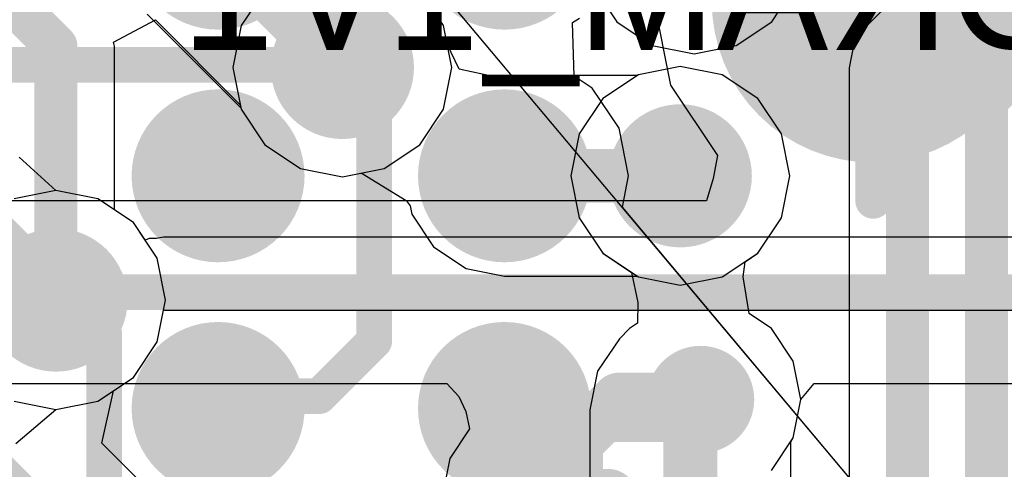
# Model space of a CAD drawing. Header units: millimetres. Extents: x -2 to 68, y -2 to 27.4.
# Tile 542 of 594: x 48.9 to 51.7, y 19.6 to 20.8. Entities that reach past the tile are written whole.
import ezdxf

# ---------------------------------------------------------------- set-up
doc = ezdxf.new("R2010")
doc.units = ezdxf.units.MM
for name, color, linetype in [('BottomLayer', 5, 'Continuous'), ('BottomPaste', 16, 'Continuous'), ('BottomSolder', 6, 'Continuous'), ('DrillGuide', 244, 'Continuous'), ('Mechanical10', 56, 'Continuous'), ('Mechanical42', 56, 'Continuous'), ('Mechanical6', 56, 'Continuous'), ('Mechanical88', 56, 'Continuous'), ('MidLayer1', 16, 'Continuous'), ('MidLayer2', 76, 'Continuous'), ('MidLayer3', 90, 'Continuous'), ('MidLayer4', 156, 'Continuous'), ('MidLayer5', 130, 'Continuous'), ('MidLayer6', 216, 'Continuous'), ('MidLayer7', 6, 'Continuous'), ('MidLayer8', 54, 'Continuous'), ('MultiLayer', 9, 'Continuous'), ('TopLayer', 1, 'Continuous'), ('TopPaste', 8, 'Continuous'), ('TopSolder', 216, 'Continuous'), ('ViaHoleLayer', 16, 'Continuous')]:
    doc.layers.add(name, color=color, linetype=linetype)

# ---------------------------------------------------------------- blocks, each defined once
blk = doc.blocks.new('CAP_0201_B_167')
at = {"layer": 'BottomLayer', "const_width": 0.0806}
for points in [[(-0.3897, 0.0894, 1), (-0.3091, 0.0894, 1)], [(-0.2409, 0.0894, 1), (-0.1603, 0.0894, 1)], [(0.1603, 0.0894, 1), (0.2409, 0.0894, 1)], [(0.3091, 0.0894, 1), (0.3897, 0.0894, 1)], [(-0.3897, -0.0894, 1), (-0.3091, -0.0894, 1)], [(-0.2409, -0.0894, 1), (-0.1603, -0.0894, 1)], [(0.1603, -0.0894, 1), (0.2409, -0.0894, 1)], [(0.3091, -0.0894, 1), (0.3897, -0.0894, 1)]]:
    blk.add_lwpolyline(points, format="xyb", close=True, dxfattribs=at)
at = {"layer": 'BottomLayer'}
for points in [[(-0.2006, 0.17), (-0.3494, 0.17), (-0.2006, -0.17), (-0.3494, -0.17)], [(0.2006, -0.17), (0.3494, -0.17), (0.2006, 0.17), (0.3494, 0.17)], [(-0.12, 0.0894), (-0.43, 0.0894), (-0.12, -0.0894), (-0.43, -0.0894)], [(0.12, -0.0894), (0.43, -0.0894), (0.12, 0.0894), (0.43, 0.0894)]]:
    blk.add_solid(points, dxfattribs=at)
at = {"layer": 'BottomPaste', "const_width": 0.0806}
for points in [[(-0.3897, 0.0894, 1), (-0.3091, 0.0894, 1)], [(-0.2409, 0.0894, 1), (-0.1603, 0.0894, 1)], [(0.1603, 0.0894, 1), (0.2409, 0.0894, 1)], [(0.3091, 0.0894, 1), (0.3897, 0.0894, 1)], [(-0.3897, -0.0894, 1), (-0.3091, -0.0894, 1)], [(-0.2409, -0.0894, 1), (-0.1603, -0.0894, 1)], [(0.1603, -0.0894, 1), (0.2409, -0.0894, 1)], [(0.3091, -0.0894, 1), (0.3897, -0.0894, 1)]]:
    blk.add_lwpolyline(points, format="xyb", close=True, dxfattribs=at)
at = {"layer": 'BottomPaste'}
for points in [[(-0.2006, 0.17), (-0.3494, 0.17), (-0.2006, -0.17), (-0.3494, -0.17)], [(0.2006, -0.17), (0.3494, -0.17), (0.2006, 0.17), (0.3494, 0.17)], [(-0.12, 0.0894), (-0.43, 0.0894), (-0.12, -0.0894), (-0.43, -0.0894)], [(0.12, -0.0894), (0.43, -0.0894), (0.12, 0.0894), (0.43, 0.0894)]]:
    blk.add_solid(points, dxfattribs=at)
at = {"layer": 'BottomSolder', "const_width": 0.0806}
for points in [[(-0.3897, 0.0894, 1), (-0.3091, 0.0894, 1)], [(-0.2409, 0.0894, 1), (-0.1603, 0.0894, 1)], [(0.1603, 0.0894, 1), (0.2409, 0.0894, 1)], [(0.3091, 0.0894, 1), (0.3897, 0.0894, 1)], [(-0.3897, -0.0894, 1), (-0.3091, -0.0894, 1)], [(-0.2409, -0.0894, 1), (-0.1603, -0.0894, 1)], [(0.1603, -0.0894, 1), (0.2409, -0.0894, 1)], [(0.3091, -0.0894, 1), (0.3897, -0.0894, 1)]]:
    blk.add_lwpolyline(points, format="xyb", close=True, dxfattribs=at)
at = {"layer": 'BottomSolder'}
for points in [[(-0.2006, 0.17), (-0.3494, 0.17), (-0.2006, -0.17), (-0.3494, -0.17)], [(0.2006, -0.17), (0.3494, -0.17), (0.2006, 0.17), (0.3494, 0.17)], [(-0.12, 0.0894), (-0.43, 0.0894), (-0.12, -0.0894), (-0.43, -0.0894)], [(0.12, -0.0894), (0.43, -0.0894), (0.12, 0.0894), (0.43, 0.0894)]]:
    blk.add_solid(points, dxfattribs=at)
at = {"layer": 'Mechanical10', "const_width": 0.12}
for points in [[(-0.32, 0.17), (0.32, 0.17)], [(-0.32, 0.17), (-0.32, -0.17)], [(0.32, 0.17), (0.32, -0.17)], [(-0.32, -0.17), (0.32, -0.17)]]:
    blk.add_lwpolyline(points, dxfattribs=at)
at = {"layer": 'Mechanical10', "const_width": 0.06}
for points in [[(-0.35, 0.17, 1), (-0.29, 0.17, 1)], [(-0.35, 0.17, 1), (-0.29, 0.17, 1)], [(0.29, 0.17, 1), (0.35, 0.17, 1)], [(0.29, 0.17, 1), (0.35, 0.17, 1)], [(-0.35, -0.17, 1), (-0.29, -0.17, 1)], [(-0.35, -0.17, 1), (-0.29, -0.17, 1)], [(0.29, -0.17, 1), (0.35, -0.17, 1)], [(0.29, -0.17, 1), (0.35, -0.17, 1)]]:
    blk.add_lwpolyline(points, format="xyb", close=True, dxfattribs=at)
at = {"layer": 'Mechanical6', "const_width": 0.05}
for points in [[(-0.53, 0.27), (-0.53, -0.27)], [(-0.53, 0.27), (0.53, 0.27)], [(0.53, 0.27), (0.53, -0.27)], [(0, 0.135), (0, -0.135)], [(-0.135, 0), (0.135, 0)], [(-0.53, -0.27), (0.53, -0.27)]]:
    blk.add_lwpolyline(points, dxfattribs=at)
at = {"layer": 'Mechanical6'}
for points, const_width in [([(-0.5425, 0.27, 1), (-0.5175, 0.27, 1)], 0.025), ([(-0.5425, 0.27, 1), (-0.5175, 0.27, 1)], 0.025), ([(0.5175, 0.27, 1), (0.5425, 0.27, 1)], 0.025), ([(0.5175, 0.27, 1), (0.5425, 0.27, 1)], 0.025), ([(-0.0125, 0.135, 1), (0.0125, 0.135, 1)], 0.025), ([(0.1013, 0, 1), (-0.1013, 0, 1)], 0.05), ([(-0.1475, 0, 1), (-0.1225, 0, 1)], 0.025), ([(-0.1138, 0, 1), (-0.0888, 0, 1)], 0.025), ([(0.0888, 0, 1), (0.1138, 0, 1)], 0.025), ([(0.1225, 0, 1), (0.1475, 0, 1)], 0.025), ([(-0.0125, -0.135, 1), (0.0125, -0.135, 1)], 0.025), ([(-0.5425, -0.27, 1), (-0.5175, -0.27, 1)], 0.025), ([(-0.5425, -0.27, 1), (-0.5175, -0.27, 1)], 0.025), ([(0.5175, -0.27, 1), (0.5425, -0.27, 1)], 0.025), ([(0.5175, -0.27, 1), (0.5425, -0.27, 1)], 0.025)]:
    blk.add_lwpolyline(points, format="xyb", close=True, dxfattribs=dict(at, const_width=const_width))
blk = doc.blocks.new('MT53D512M32D2DS_053_WT_D_F_________1_168')
at = {"layer": 'TopLayer', "const_width": 0.14}
for points in [[(1.13, -4.225, 1), (1.27, -4.225, 1)], [(1.93, -4.225, 1), (2.07, -4.225, 1)], [(1.13, -4.875, 1), (1.27, -4.875, 1)], [(1.93, -4.875, 1), (2.07, -4.875, 1)]]:
    blk.add_lwpolyline(points, format="xyb", close=True, dxfattribs=at)
at = {"layer": 'TopPaste', "const_width": 0.14}
for points in [[(1.13, -4.225, 1), (1.27, -4.225, 1)], [(1.93, -4.225, 1), (2.07, -4.225, 1)], [(1.13, -4.875, 1), (1.27, -4.875, 1)], [(1.93, -4.875, 1), (2.07, -4.875, 1)]]:
    blk.add_lwpolyline(points, format="xyb", close=True, dxfattribs=at)
at = {"layer": 'TopSolder', "const_width": 0.2416}
for points in [[(1.0792, -4.225, 1), (1.3208, -4.225, 1)], [(1.8792, -4.225, 1), (2.1208, -4.225, 1)], [(1.0792, -4.875, 1), (1.3208, -4.875, 1)], [(1.8792, -4.875, 1), (2.1208, -4.875, 1)], [(1.0792, -5.525, 1), (1.3208, -5.525, 1)], [(1.8792, -5.525, 1), (2.1208, -5.525, 1)]]:
    blk.add_lwpolyline(points, format="xyb", close=True, dxfattribs=at)
blk = doc.blocks.new('TP_0_8MM_B_182')
at = {"layer": 'BottomLayer', "const_width": 0.4001}
blk.add_lwpolyline([(-0.2, 0, 1), (0.2, 0, 1)], format="xyb", close=True, dxfattribs=at)
at = {"layer": 'BottomSolder', "const_width": 0.45}
blk.add_lwpolyline([(-0.225, 0, 1), (0.225, 0, 1)], format="xyb", close=True, dxfattribs=at)

msp = doc.modelspace()

# ---------------------------------------------------------------- linework, layer by layer
at = {"layer": 'BottomLayer'}
for p, q in [((50.7172, 20.862), (50.7638, 20.6279)), ((50.7638, 20.6279), (50.8947, 20.4319)), ((50.8947, 20.4319), (50.883, 20.3675)), ((50.883, 20.3675), (50.864, 20.3049)), ((50.864, 20.3049), (48.6466, 20.3049)), ((48.541, 19.7951), (50.1385, 19.7951)), ((50.1385, 19.7951), (50.1728, 19.7581)), ((51.128, 19.75), (51.165, 19.7951)), ((51.165, 19.7951), (51.9437, 19.7951)), ((50.1728, 19.7581), (50.1916, 19.7162)), ((51.1067, 19.6427), (51.128, 19.75)), ((50.1916, 19.7162), (50.2026, 19.6681)), ((50.2026, 19.6681), (50.1469, 19.5848)), ((51.0459, 19.5517), (51.1067, 19.6427)), ((50.1469, 19.5848), (50.1251, 19.4753))]:
    msp.add_line(p, q, dxfattribs=at)
for points, const_width in [([(48.541, 20.05), (54.056, 20.05)], 0.1), ([(50.5006, 19.6309), (50.6197, 19.75)], 0.15), ([(50.6197, 19.75), (50.8476, 19.75)], 0.15), ([(50.5006, 19.4009), (50.5006, 19.6309)], 0.15)]:
    msp.add_lwpolyline(points, dxfattribs=dict(at, const_width=const_width))
for points, const_width in [([(50.7726, 19.75, 1), (50.9226, 19.75, 1)], 0.15), ([(50.5822, 19.75, 1), (50.6572, 19.75, 1)], 0.075), ([(50.5822, 19.75, 1), (50.6572, 19.75, 1)], 0.075), ([(50.8101, 19.75, 1), (50.8851, 19.75, 1)], 0.075), ([(50.4631, 19.6309, 1), (50.5381, 19.6309, 1)], 0.075), ([(50.4631, 19.6309, 1), (50.5381, 19.6309, 1)], 0.075)]:
    msp.add_lwpolyline(points, format="xyb", close=True, dxfattribs=dict(at, const_width=const_width))
at = {"layer": 'DrillGuide'}
for points, const_width in [([(49.7972, 20.6778, 1), (49.8972, 20.6778, 1)], 0.1), ([(50.741, 20.375, 1), (50.841, 20.375, 1)], 0.1), ([(49.475, 20.375, 1), (49.525, 20.375, 1)], 0.05), ([(50.275, 20.375, 1), (50.325, 20.375, 1)], 0.05), ([(48.9972, 20.0278, 1), (49.0972, 20.0278, 1)], 0.1), ([(50.275, 19.725, 1), (50.325, 19.725, 1)], 0.05), ([(50.8226, 19.75, 1), (50.8726, 19.75, 1)], 0.05)]:
    msp.add_lwpolyline(points, format="xyb", close=True, dxfattribs=dict(at, const_width=const_width))
at = {"layer": 'Mechanical88', "const_width": 0.1}
msp.add_lwpolyline([(51.33, 20.3052), (51.33, 20.863)], dxfattribs=at)
at = {"layer": 'Mechanical88', "const_width": 0.05}
msp.add_lwpolyline([(51.305, 20.3052, 1), (51.355, 20.3052, 1)], format="xyb", close=True, dxfattribs=at)
at = {"layer": 'MidLayer1'}
for p, q in [((50.1298, 20.7949), (50.0635, 20.8941)), ((49.3017, 20.8267), (49.5638, 20.5647)), ((50.1401, 20.7432), (50.1298, 20.7949)), ((50.1738, 20.6733), (50.1401, 20.7432)), ((50.2772, 20.6508), (50.1738, 20.6733)), ((50.3, 20.6554), (50.2772, 20.6508)), ((50.6706, 20.6554), (50.3, 20.6554)), ((50.6739, 20.6576), (50.6706, 20.6554)), ((50.791, 20.6809), (50.6739, 20.6576)), ((50.9081, 20.6576), (50.791, 20.6809)), ((51.0073, 20.5913), (50.9081, 20.6576)), ((51.0736, 20.492), (51.0073, 20.5913)), ((49.5638, 20.5647), (49.5646, 20.5608)), ((49.5646, 20.5608), (49.6309, 20.4615)), ((51.0969, 20.375), (51.0736, 20.492)), ((49.6309, 20.4615), (49.7301, 20.3952)), ((49.0472, 20.3337), (48.9445, 20.4272)), ((49.7301, 20.3952), (49.8472, 20.3719)), ((49.8472, 20.3719), (49.8986, 20.3822)), ((49.8986, 20.3822), (49.9029, 20.3819)), ((49.9029, 20.3819), (50.0256, 20.3063)), ((51.0736, 20.2579), (51.0969, 20.375)), ((49.1642, 20.3104), (49.0472, 20.3337)), ((49.2635, 20.2441), (49.1642, 20.3104)), ((50.0256, 20.3063), (50.0364, 20.2907)), ((50.0364, 20.2907), (50.041, 20.2677)), ((49.3298, 20.1449), (49.2635, 20.2441)), ((50.041, 20.2677), (50.1017, 20.1767)), ((51.0073, 20.1587), (51.0736, 20.2579)), ((50.1017, 20.1767), (50.1927, 20.116)), ((49.3531, 20.0278), (49.3298, 20.1449)), ((50.9081, 20.0924), (51.0073, 20.1587)), ((50.1927, 20.116), (50.3, 20.0946)), ((50.3, 20.0946), (50.6706, 20.0946)), ((50.6706, 20.0946), (50.6739, 20.0924)), ((50.6739, 20.0924), (50.791, 20.0691)), ((50.791, 20.0691), (50.9081, 20.0924)), ((49.3298, 19.9108), (49.3531, 20.0278)), ((49.2635, 19.8115), (49.3298, 19.9108)), ((49.1642, 19.7452), (49.2635, 19.8115)), ((48.9355, 19.6275), (49.0472, 19.7219)), ((49.0472, 19.7219), (49.1642, 19.7452))]:
    msp.add_line(p, q, dxfattribs=at)
at = {"layer": 'MidLayer1', "const_width": 0.15}
for points in [[(49.5, 21.025), (49.8472, 20.6778)], [(48.7, 20.375), (49.0472, 20.0278)], [(50.3, 20.375), (50.791, 20.375)]]:
    msp.add_lwpolyline(points, dxfattribs=at)
at = {"layer": 'MidLayer1'}
for points, const_width in [([(49.7472, 20.6778, 1), (49.9472, 20.6778, 1)], 0.2), ([(49.8097, 20.6778, 1), (49.8847, 20.6778, 1)], 0.075), ([(50.691, 20.375, 1), (50.891, 20.375, 1)], 0.2), ([(49.425, 20.375, 1), (49.575, 20.375, 1)], 0.15), ([(50.225, 20.375, 1), (50.375, 20.375, 1)], 0.15), ([(50.2625, 20.375, 1), (50.3375, 20.375, 1)], 0.075), ([(50.7535, 20.375, 1), (50.8285, 20.375, 1)], 0.075), ([(48.9472, 20.0278, 1), (49.1472, 20.0278, 1)], 0.2), ([(49.0097, 20.0278, 1), (49.0847, 20.0278, 1)], 0.075), ([(50.225, 19.725, 1), (50.375, 19.725, 1)], 0.15)]:
    msp.add_lwpolyline(points, format="xyb", close=True, dxfattribs=dict(at, const_width=const_width))
at = {"layer": 'MidLayer2'}
for p, q in [((49.6309, 20.8941), (49.5646, 20.7949)), ((50.1298, 20.7949), (50.0635, 20.8941)), ((49.5646, 20.7949), (49.5413, 20.6778)), ((50.1531, 20.6778), (50.1298, 20.7949)), ((49.5413, 20.6778), (49.5646, 20.5608)), ((50.1298, 20.5608), (50.1531, 20.6778)), ((50.6739, 20.6576), (50.5747, 20.5913)), ((50.791, 20.6809), (50.6739, 20.6576)), ((50.9081, 20.6576), (50.791, 20.6809)), ((51.0073, 20.5913), (50.9081, 20.6576)), ((50.5747, 20.5913), (50.5084, 20.492)), ((51.0736, 20.492), (51.0073, 20.5913)), ((49.5646, 20.5608), (49.6309, 20.4615)), ((50.0635, 20.4615), (50.1298, 20.5608)), ((50.5084, 20.492), (50.4851, 20.375)), ((51.0969, 20.375), (51.0736, 20.492)), ((49.6309, 20.4615), (49.7301, 20.3952)), ((49.9642, 20.3952), (50.0635, 20.4615)), ((49.7301, 20.3952), (49.8472, 20.3719)), ((49.8472, 20.3719), (49.9642, 20.3952)), ((50.4851, 20.375), (50.5084, 20.2579)), ((51.0736, 20.2579), (51.0969, 20.375)), ((49.0472, 20.3337), (48.9301, 20.3104)), ((49.1642, 20.3104), (49.0472, 20.3337)), ((49.2635, 20.2441), (49.1642, 20.3104)), ((49.3298, 20.1449), (49.2635, 20.2441)), ((50.5084, 20.2579), (50.5747, 20.1587)), ((51.0073, 20.1587), (51.0736, 20.2579)), ((49.3531, 20.0278), (49.3298, 20.1449)), ((50.5747, 20.1587), (50.6739, 20.0924)), ((50.9081, 20.0924), (51.0073, 20.1587)), ((50.6739, 20.0924), (50.791, 20.0691)), ((50.791, 20.0691), (50.9081, 20.0924)), ((49.3298, 19.9108), (49.3531, 20.0278)), ((49.2635, 19.8115), (49.3298, 19.9108)), ((49.2083, 19.7746), (49.2635, 19.8115)), ((49.1755, 19.6278), (49.2083, 19.7746)), ((49.3475, 19.4558), (49.1755, 19.6278))]:
    msp.add_line(p, q, dxfattribs=at)
at = {"layer": 'MidLayer2', "const_width": 0.2}
for points in [[(49.7472, 20.6778, 1), (49.9472, 20.6778, 1)], [(50.691, 20.375, 1), (50.891, 20.375, 1)], [(48.9472, 20.0278, 1), (49.1472, 20.0278, 1)]]:
    msp.add_lwpolyline(points, format="xyb", close=True, dxfattribs=at)
at = {"layer": 'MidLayer2', "const_width": 0.14}
msp.add_lwpolyline([(48.7118, 19.7022), (49.1528, 19.2612)], dxfattribs=at)
at = {"layer": 'MidLayer3'}
for p, q in [((51.4809, 20.9627), (51.3107, 20.7925)), ((50.1298, 20.7949), (50.0635, 20.8941)), ((49.2081, 20.748), (49.3252, 20.8105)), ((49.3252, 20.8105), (49.562, 20.5737)), ((50.1531, 20.6778), (50.1298, 20.7949)), ((51.3107, 20.7925), (51.2753, 20.7395)), ((49.2103, 20.7369), (49.2081, 20.748)), ((49.2103, 20.2796), (49.2103, 20.7369)), ((51.2753, 20.7395), (51.2629, 20.6771)), ((50.1298, 20.5608), (50.1531, 20.6778)), ((50.6739, 20.6576), (50.5747, 20.5913)), ((50.791, 20.6809), (50.6739, 20.6576)), ((50.9081, 20.6576), (50.791, 20.6809)), ((51.0073, 20.5913), (50.9081, 20.6576)), ((51.2629, 20.6771), (51.2629, 18.6894)), ((49.562, 20.5737), (49.5646, 20.5608)), ((50.5747, 20.5913), (50.5084, 20.492)), ((51.0736, 20.492), (51.0073, 20.5913)), ((49.5646, 20.5608), (49.6309, 20.4615)), ((50.0635, 20.4615), (50.1298, 20.5608)), ((50.5084, 20.492), (50.4851, 20.375)), ((51.0969, 20.375), (51.0736, 20.492)), ((49.6309, 20.4615), (49.7301, 20.3952)), ((49.9642, 20.3952), (50.0635, 20.4615)), ((49.7301, 20.3952), (49.8472, 20.3719)), ((49.8472, 20.3719), (49.9642, 20.3952)), ((50.4851, 20.375), (50.5084, 20.2579)), ((51.0736, 20.2579), (51.0969, 20.375)), ((49.2635, 20.2441), (49.2103, 20.2796)), ((49.3298, 20.1449), (49.2635, 20.2441)), ((50.5084, 20.2579), (50.5747, 20.1587)), ((51.0073, 20.1587), (51.0736, 20.2579)), ((49.3531, 20.0278), (49.3298, 20.1449)), ((50.5747, 20.1587), (50.6739, 20.0924)), ((50.9081, 20.0924), (51.0073, 20.1587)), ((50.6739, 20.0924), (50.791, 20.0691)), ((50.791, 20.0691), (50.9081, 20.0924)), ((49.3298, 19.9108), (49.3531, 20.0278)), ((49.2635, 19.8115), (49.3298, 19.9108)), ((49.1642, 19.7452), (49.2635, 19.8115)), ((48.9301, 19.7452), (49.0472, 19.7219)), ((49.0472, 19.7219), (49.1642, 19.7452))]:
    msp.add_line(p, q, dxfattribs=at)
for points, const_width in [([(49.287, 21.238), (49.8472, 20.6778)], 0.14), ([(51.426, 20.6771), (51.7959, 21.047)], 0.12), ([(48.8741, 20.91), (49.0472, 20.7369)], 0.12), ([(51.646, 20.586), (51.887, 20.827)], 0.12), ([(49.0472, 20.0278), (49.0472, 20.7369)], 0.12), ([(51.426, 17.611), (51.426, 20.6771)], 0.12), ([(51.646, 17.5199), (51.646, 20.586)], 0.12)]:
    msp.add_lwpolyline(points, dxfattribs=dict(at, const_width=const_width))
for points, const_width in [([(49.7472, 20.6778, 1), (49.9472, 20.6778, 1)], 0.2), ([(49.0172, 20.7369, 1), (49.0772, 20.7369, 1)], 0.06), ([(49.0172, 20.7369, 1), (49.0772, 20.7369, 1)], 0.06), ([(49.8122, 20.6778, 1), (49.8822, 20.6778, 1)], 0.07), ([(51.396, 20.6771, 1), (51.456, 20.6771, 1)], 0.06), ([(51.396, 20.6771, 1), (51.456, 20.6771, 1)], 0.06), ([(51.616, 20.586, 1), (51.676, 20.586, 1)], 0.06), ([(51.616, 20.586, 1), (51.676, 20.586, 1)], 0.06), ([(50.691, 20.375, 1), (50.891, 20.375, 1)], 0.2), ([(48.9472, 20.0278, 1), (49.1472, 20.0278, 1)], 0.2), ([(49.0172, 20.0278, 1), (49.0772, 20.0278, 1)], 0.06)]:
    msp.add_lwpolyline(points, format="xyb", close=True, dxfattribs=dict(at, const_width=const_width))
at = {"layer": 'MidLayer4'}
for p, q in [((49.6309, 20.8941), (49.5646, 20.7949)), ((50.1298, 20.7949), (50.0635, 20.8941)), ((49.5646, 20.7949), (49.5413, 20.6778)), ((50.1531, 20.6778), (50.1298, 20.7949)), ((49.5413, 20.6778), (49.5646, 20.5608)), ((50.1298, 20.5608), (50.1531, 20.6778)), ((50.6739, 20.6576), (50.5747, 20.5913)), ((50.791, 20.6809), (50.6739, 20.6576)), ((50.9081, 20.6576), (50.791, 20.6809)), ((51.0073, 20.5913), (50.9081, 20.6576)), ((50.5747, 20.5913), (50.5084, 20.492)), ((51.0736, 20.492), (51.0073, 20.5913)), ((49.5646, 20.5608), (49.6309, 20.4615)), ((50.0635, 20.4615), (50.1298, 20.5608)), ((50.5084, 20.492), (50.4851, 20.375)), ((51.0969, 20.375), (51.0736, 20.492)), ((49.6309, 20.4615), (49.7301, 20.3952)), ((49.9642, 20.3952), (50.0635, 20.4615)), ((49.7301, 20.3952), (49.8472, 20.3719)), ((49.8472, 20.3719), (49.9642, 20.3952)), ((50.4851, 20.375), (50.5084, 20.2579)), ((51.0736, 20.2579), (51.0969, 20.375)), ((49.0472, 20.3337), (48.9301, 20.3104)), ((49.1642, 20.3104), (49.0472, 20.3337)), ((49.2635, 20.2441), (49.1642, 20.3104)), ((49.3298, 20.1449), (49.2635, 20.2441)), ((50.5084, 20.2579), (50.5747, 20.1587)), ((51.0073, 20.1587), (51.0736, 20.2579)), ((49.3531, 20.0278), (49.3298, 20.1449)), ((50.5747, 20.1587), (50.6552, 20.1049)), ((50.9663, 20.0932), (50.972, 20.1351)), ((50.972, 20.1351), (51.0073, 20.1587)), ((50.6552, 20.1049), (50.6728, 20.0209)), ((50.9834, 19.99), (50.9663, 20.0932)), ((49.3298, 19.9108), (49.3531, 20.0278)), ((50.6728, 20.0209), (50.6719, 19.9633)), ((51.0459, 19.9483), (50.9834, 19.99)), ((50.6494, 19.9483), (50.6208, 19.9197)), ((50.6719, 19.9633), (50.6494, 19.9483)), ((51.1067, 19.8573), (51.0459, 19.9483)), ((50.6208, 19.9197), (50.5601, 19.8288)), ((49.2635, 19.8115), (49.3298, 19.9108)), ((51.128, 19.75), (51.1067, 19.8573)), ((49.1642, 19.7452), (49.2635, 19.8115)), ((50.5601, 19.8288), (50.5387, 19.7215)), ((51.1067, 19.6427), (51.128, 19.75)), ((48.9301, 19.7452), (49.0472, 19.7219)), ((49.0472, 19.7219), (49.1642, 19.7452)), ((50.5387, 19.7215), (50.5387, 19.3906)), ((51.0995, 19.632), (51.1067, 19.6427)), ((51.0995, 19.2561), (51.0995, 19.632))]:
    msp.add_line(p, q, dxfattribs=at)
for points, const_width in [([(49.7472, 20.6778, 1), (49.9472, 20.6778, 1)], 0.2), ([(50.691, 20.375, 1), (50.891, 20.375, 1)], 0.2), ([(48.9472, 20.0278, 1), (49.1472, 20.0278, 1)], 0.2), ([(50.7726, 19.75, 1), (50.9226, 19.75, 1)], 0.15), ([(50.8101, 19.75, 1), (50.8851, 19.75, 1)], 0.075), ([(50.7816, 19.7215, 1), (50.8566, 19.7215, 1)], 0.075), ([(50.7816, 19.7215, 1), (50.8566, 19.7215, 1)], 0.075)]:
    msp.add_lwpolyline(points, format="xyb", close=True, dxfattribs=dict(at, const_width=const_width))
at = {"layer": 'MidLayer4', "const_width": 0.15}
for points in [[(50.8191, 19.7215), (50.8476, 19.75)], [(50.8191, 19.2561), (50.8191, 19.7215)]]:
    msp.add_lwpolyline(points, dxfattribs=at)
at = {"layer": 'MidLayer5'}
for p, q in [((49.6309, 20.8941), (49.5646, 20.7949)), ((50.1298, 20.7949), (50.0635, 20.8941)), ((49.5646, 20.7949), (49.5413, 20.6778)), ((50.1531, 20.6778), (50.1298, 20.7949)), ((49.5413, 20.6778), (49.5646, 20.5608)), ((50.1298, 20.5608), (50.1531, 20.6778)), ((50.6739, 20.6576), (50.5747, 20.5913)), ((50.791, 20.6809), (50.6739, 20.6576)), ((50.9081, 20.6576), (50.791, 20.6809)), ((51.0073, 20.5913), (50.9081, 20.6576)), ((50.5747, 20.5913), (50.5084, 20.492)), ((51.0736, 20.492), (51.0073, 20.5913)), ((49.5646, 20.5608), (49.6309, 20.4615)), ((50.0635, 20.4615), (50.1298, 20.5608)), ((50.5084, 20.492), (50.4851, 20.375)), ((51.0969, 20.375), (51.0736, 20.492)), ((49.6309, 20.4615), (49.7301, 20.3952)), ((49.9642, 20.3952), (50.0635, 20.4615)), ((49.7301, 20.3952), (49.8472, 20.3719)), ((49.8472, 20.3719), (49.9642, 20.3952)), ((50.4851, 20.375), (50.5084, 20.2579)), ((51.0736, 20.2579), (51.0969, 20.375)), ((49.0472, 20.3337), (48.9301, 20.3104)), ((49.1642, 20.3104), (49.0472, 20.3337)), ((49.2635, 20.2441), (49.1642, 20.3104)), ((49.3298, 20.1449), (49.2635, 20.2441)), ((50.5084, 20.2579), (50.5747, 20.1587)), ((51.0073, 20.1587), (51.0736, 20.2579)), ((49.3531, 20.0278), (49.3298, 20.1449)), ((50.5747, 20.1587), (50.6739, 20.0924)), ((50.9081, 20.0924), (51.0073, 20.1587)), ((50.6739, 20.0924), (50.791, 20.0691)), ((50.791, 20.0691), (50.9081, 20.0924)), ((49.3298, 19.9108), (49.3531, 20.0278)), ((49.2635, 19.8115), (49.3298, 19.9108)), ((49.1642, 19.7452), (49.2635, 19.8115)), ((48.9301, 19.7452), (49.0472, 19.7219)), ((49.0472, 19.7219), (49.1642, 19.7452))]:
    msp.add_line(p, q, dxfattribs=at)
at = {"layer": 'MidLayer5', "const_width": 0.2}
for points in [[(49.7472, 20.6778, 1), (49.9472, 20.6778, 1)], [(50.691, 20.375, 1), (50.891, 20.375, 1)], [(48.9472, 20.0278, 1), (49.1472, 20.0278, 1)]]:
    msp.add_lwpolyline(points, format="xyb", close=True, dxfattribs=at)
at = {"layer": 'MidLayer6'}
for p, q in [((49.6309, 20.8941), (49.5646, 20.7949)), ((50.1298, 20.7949), (50.0635, 20.8941)), ((49.5646, 20.7949), (49.5413, 20.6778)), ((50.1531, 20.6778), (50.1298, 20.7949)), ((49.5413, 20.6778), (49.5646, 20.5608)), ((50.1298, 20.5608), (50.1531, 20.6778)), ((50.6739, 20.6576), (50.5747, 20.5913)), ((50.791, 20.6809), (50.6739, 20.6576)), ((50.9081, 20.6576), (50.791, 20.6809)), ((51.0073, 20.5913), (50.9081, 20.6576)), ((50.5747, 20.5913), (50.5084, 20.492)), ((51.0736, 20.492), (51.0073, 20.5913)), ((49.5646, 20.5608), (49.6309, 20.4615)), ((50.0635, 20.4615), (50.1298, 20.5608)), ((50.5084, 20.492), (50.4851, 20.375)), ((51.0969, 20.375), (51.0736, 20.492)), ((49.6309, 20.4615), (49.7301, 20.3952)), ((49.9642, 20.3952), (50.0635, 20.4615)), ((49.7301, 20.3952), (49.8472, 20.3719)), ((49.8472, 20.3719), (49.9642, 20.3952)), ((50.4851, 20.375), (50.5084, 20.2579)), ((51.0736, 20.2579), (51.0969, 20.375)), ((49.0472, 20.3337), (48.9301, 20.3104)), ((49.1642, 20.3104), (49.0472, 20.3337)), ((49.2635, 20.2441), (49.1642, 20.3104)), ((49.3298, 20.1449), (49.2635, 20.2441)), ((50.5084, 20.2579), (50.5747, 20.1587)), ((51.0073, 20.1587), (51.0736, 20.2579)), ((49.3531, 20.0278), (49.3298, 20.1449)), ((50.5747, 20.1587), (50.6739, 20.0924)), ((50.9081, 20.0924), (51.0073, 20.1587)), ((50.6739, 20.0924), (50.791, 20.0691)), ((50.791, 20.0691), (50.9081, 20.0924)), ((49.3298, 19.9108), (49.3531, 20.0278)), ((49.2635, 19.8115), (49.3298, 19.9108)), ((49.1642, 19.7452), (49.2635, 19.8115)), ((48.9301, 19.7452), (49.0472, 19.7219)), ((49.0472, 19.7219), (49.1642, 19.7452))]:
    msp.add_line(p, q, dxfattribs=at)
at = {"layer": 'MidLayer6', "const_width": 0.2}
for points in [[(49.7472, 20.6778, 1), (49.9472, 20.6778, 1)], [(50.691, 20.375, 1), (50.891, 20.375, 1)], [(48.9472, 20.0278, 1), (49.1472, 20.0278, 1)]]:
    msp.add_lwpolyline(points, format="xyb", close=True, dxfattribs=at)
at = {"layer": 'MidLayer7'}
for p, q in [((50.5474, 20.9049), (50.6137, 20.8057)), ((51.0463, 20.8057), (51.1126, 20.9049)), ((49.6309, 20.8941), (49.5646, 20.7949)), ((50.1298, 20.7949), (50.0635, 20.8941)), ((49.5646, 20.7949), (49.5413, 20.6778)), ((50.1531, 20.6778), (50.1298, 20.7949)), ((50.6137, 20.8057), (50.7129, 20.7394)), ((50.9471, 20.7394), (51.0463, 20.8057)), ((50.7129, 20.7394), (50.83, 20.7161)), ((50.83, 20.7161), (50.9471, 20.7394)), ((49.5413, 20.6778), (49.5646, 20.5608)), ((50.1298, 20.5608), (50.1531, 20.6778)), ((49.5646, 20.5608), (49.6309, 20.4615)), ((50.0635, 20.4615), (50.1298, 20.5608)), ((49.6309, 20.4615), (49.7301, 20.3952)), ((49.9642, 20.3952), (50.0635, 20.4615)), ((49.7301, 20.3952), (49.8472, 20.3719)), ((49.8472, 20.3719), (49.9642, 20.3952)), ((49.0472, 20.3337), (48.9301, 20.3104)), ((49.1642, 20.3104), (49.0472, 20.3337)), ((49.2635, 20.2441), (49.1642, 20.3104)), ((49.3298, 20.1449), (49.2635, 20.2441)), ((49.3531, 20.0278), (49.3298, 20.1449)), ((49.3298, 19.9108), (49.3531, 20.0278)), ((49.2635, 19.8115), (49.3298, 19.9108)), ((49.1642, 19.7452), (49.2635, 19.8115)), ((48.9301, 19.7452), (49.0472, 19.7219)), ((49.0472, 19.7219), (49.1642, 19.7452))]:
    msp.add_line(p, q, dxfattribs=at)
at = {"layer": 'MidLayer7', "const_width": 0.2}
for points in [[(49.7472, 20.6778, 1), (49.9472, 20.6778, 1)], [(50.691, 20.375, 1), (50.891, 20.375, 1)], [(48.9472, 20.0278, 1), (49.1472, 20.0278, 1)]]:
    msp.add_lwpolyline(points, format="xyb", close=True, dxfattribs=at)
at = {"layer": 'MidLayer8'}
for p, q in [((50.5474, 20.9049), (50.6137, 20.8057)), ((51.0463, 20.8057), (51.1126, 20.9049)), ((49.6309, 20.8941), (49.5646, 20.7949)), ((50.1298, 20.7949), (50.0635, 20.8941)), ((49.5646, 20.7949), (49.5413, 20.6778)), ((50.1531, 20.6778), (50.1298, 20.7949)), ((50.6137, 20.8057), (50.7129, 20.7394)), ((50.9471, 20.7394), (51.0463, 20.8057)), ((50.7129, 20.7394), (50.83, 20.7161)), ((50.83, 20.7161), (50.9471, 20.7394)), ((49.5413, 20.6778), (49.5646, 20.5608)), ((50.1298, 20.5608), (50.1531, 20.6778)), ((49.5646, 20.5608), (49.6309, 20.4615)), ((50.0635, 20.4615), (50.1298, 20.5608)), ((49.6309, 20.4615), (49.7301, 20.3952)), ((49.9642, 20.3952), (50.0635, 20.4615)), ((49.7301, 20.3952), (49.8472, 20.3719)), ((49.8472, 20.3719), (49.9642, 20.3952)), ((49.0472, 20.3337), (48.9301, 20.3104)), ((49.1642, 20.3104), (49.0472, 20.3337)), ((49.2635, 20.2441), (49.1642, 20.3104)), ((49.2962, 20.1952), (49.2635, 20.2441)), ((49.3078, 20.2), (49.2962, 20.1952)), ((49.3278, 20.2), (49.3078, 20.2)), ((49.3475, 20.2039), (49.3278, 20.2)), ((52.8613, 20.2039), (49.3475, 20.2039)), ((49.3298, 19.9108), (49.3475, 20)), ((49.3475, 20), (52.8613, 20)), ((49.2635, 19.8115), (49.3298, 19.9108)), ((49.1642, 19.7452), (49.2635, 19.8115)), ((48.9301, 19.7452), (49.0472, 19.7219)), ((49.0472, 19.7219), (49.1642, 19.7452))]:
    msp.add_line(p, q, dxfattribs=at)
at = {"layer": 'MidLayer8', "const_width": 0.2}
for points in [[(49.7472, 20.6778, 1), (49.9472, 20.6778, 1)], [(50.691, 20.375, 1), (50.891, 20.375, 1)], [(48.9472, 20.0278, 1), (49.1472, 20.0278, 1)]]:
    msp.add_lwpolyline(points, format="xyb", close=True, dxfattribs=at)
at = {"layer": 'MultiLayer'}
for points, const_width in [([(49.7472, 20.6778, 1), (49.9472, 20.6778, 1)], 0.2), ([(50.691, 20.375, 1), (50.891, 20.375, 1)], 0.2), ([(49.425, 20.375, 1), (49.575, 20.375, 1)], 0.15), ([(50.225, 20.375, 1), (50.375, 20.375, 1)], 0.15), ([(48.9472, 20.0278, 1), (49.1472, 20.0278, 1)], 0.2), ([(50.7726, 19.75, 1), (50.9226, 19.75, 1)], 0.15), ([(50.225, 19.725, 1), (50.375, 19.725, 1)], 0.15)]:
    msp.add_lwpolyline(points, format="xyb", close=True, dxfattribs=dict(at, const_width=const_width))
at = {"layer": 'TopLayer'}
for p, q in [((51.3619, 19.4138), (48.7619, 22.5138)), ((50.4904, 20.8034), (50.5091, 20.8159)), ((50.4949, 20.6537), (50.4904, 20.8034)), ((50.5451, 20.6201), (50.4949, 20.6537)), ((50.6203, 20.5077), (50.5451, 20.6201)), ((50.6467, 20.375), (50.6203, 20.5077)), ((50.6292, 20.2873), (50.6467, 20.375)), ((51.3619, 19.4138), (50.6292, 20.2873))]:
    msp.add_line(p, q, dxfattribs=at)
at = {"layer": 'TopLayer', "const_width": 0.1}
for points in [[(46.893, 20.685), (49.873, 20.685)], [(49.873, 20.685), (49.936, 20.622)], [(49.936, 19.913), (49.936, 20.622)], [(46.626, 20.032), (49.083, 20.032)], [(49.083, 20.032), (49.182, 19.933)], [(49.182, 19.393), (49.182, 19.933)], [(49.7824, 19.7594), (49.936, 19.913)], [(49.5, 19.725), (49.5344, 19.7594)], [(49.5344, 19.7594), (49.7824, 19.7594)]]:
    msp.add_lwpolyline(points, dxfattribs=at)
at = {"layer": 'TopLayer'}
for points, const_width in [([(49.848, 20.685, 1), (49.898, 20.685, 1)], 0.05), ([(49.848, 20.685, 1), (49.898, 20.685, 1)], 0.05), ([(49.911, 20.622, 1), (49.961, 20.622, 1)], 0.05), ([(49.911, 20.622, 1), (49.961, 20.622, 1)], 0.05), ([(49.425, 20.375, 1), (49.575, 20.375, 1)], 0.15), ([(50.225, 20.375, 1), (50.375, 20.375, 1)], 0.15), ([(49.058, 20.032, 1), (49.108, 20.032, 1)], 0.05), ([(49.058, 20.032, 1), (49.108, 20.032, 1)], 0.05), ([(49.157, 19.933, 1), (49.207, 19.933, 1)], 0.05), ([(49.157, 19.933, 1), (49.207, 19.933, 1)], 0.05), ([(49.911, 19.913, 1), (49.961, 19.913, 1)], 0.05), ([(49.911, 19.913, 1), (49.961, 19.913, 1)], 0.05), ([(50.225, 19.725, 1), (50.375, 19.725, 1)], 0.15), ([(49.5094, 19.7594, 1), (49.5594, 19.7594, 1)], 0.05), ([(49.5094, 19.7594, 1), (49.5594, 19.7594, 1)], 0.05), ([(49.7574, 19.7594, 1), (49.8074, 19.7594, 1)], 0.05), ([(49.7574, 19.7594, 1), (49.8074, 19.7594, 1)], 0.05), ([(49.475, 19.725, 1), (49.525, 19.725, 1)], 0.05)]:
    msp.add_lwpolyline(points, format="xyb", close=True, dxfattribs=dict(at, const_width=const_width))
at = {"layer": 'ViaHoleLayer'}
for points, const_width in [([(49.7972, 20.6778, 1), (49.8972, 20.6778, 1)], 0.1), ([(50.741, 20.375, 1), (50.841, 20.375, 1)], 0.1), ([(49.475, 20.375, 1), (49.525, 20.375, 1)], 0.05), ([(50.275, 20.375, 1), (50.325, 20.375, 1)], 0.05), ([(48.9972, 20.0278, 1), (49.0972, 20.0278, 1)], 0.1), ([(50.275, 19.725, 1), (50.325, 19.725, 1)], 0.05), ([(50.8226, 19.75, 1), (50.8726, 19.75, 1)], 0.05)]:
    msp.add_lwpolyline(points, format="xyb", close=True, dxfattribs=dict(at, const_width=const_width))

# ---------------------------------------------------------------- block references
for name, p, rotation in [('MT53D512M32D2DS_053_WT_D_F_________1_168', (51.5, 15.5), 180), ('TP_0_8MM_B_182', (51.329, 20.862), 270), ('CAP_0201_B_167', (50.5006, 19.1259), 90)]:
    msp.add_blockref(name, p, dxfattribs=dict(rotation=rotation))

# ---------------------------------------------------------------- texts
at = {"layer": 'Mechanical42', "text_generation_flag": 2}
msp.add_text('NVCC_DRAM_1V1', height=0.349999, dxfattribs=at).set_placement((53.467, 20.7264))

doc.saveas('drawing.dxf')
